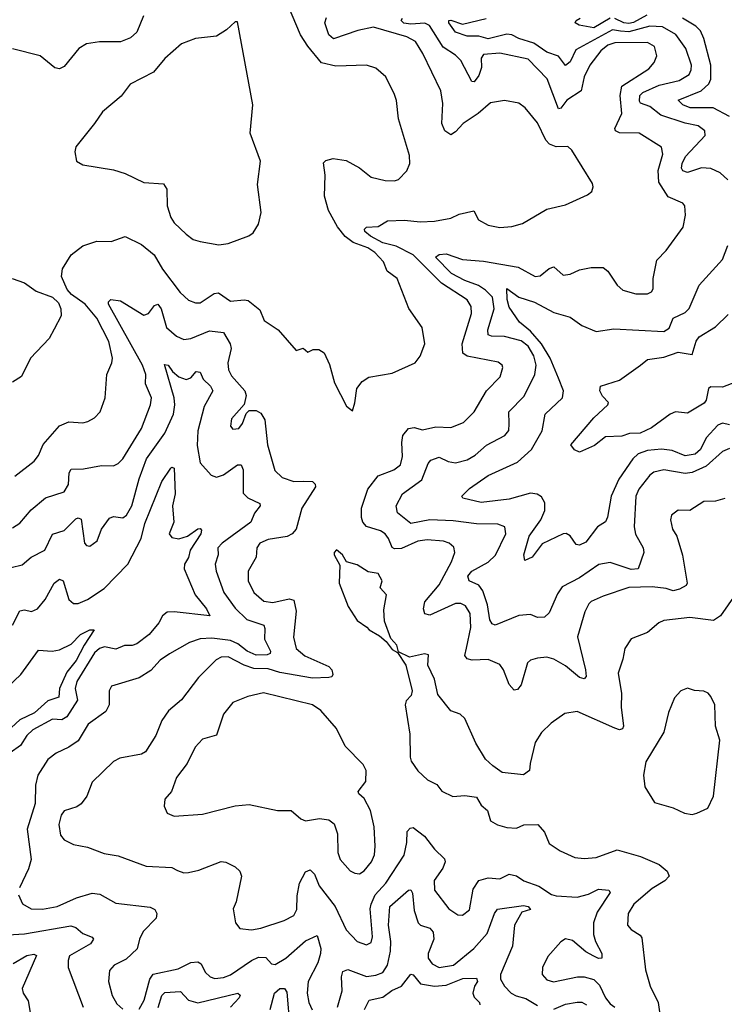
# Model space of a CAD drawing. Extents: x 1268547 to 1425625, y 515768 to 616754.
# Tile 480 of 507: x 1381045 to 1384053, y 598968 to 603169. Entities that reach past the tile are written whole.
import ezdxf

# ---------------------------------------------------------------- set-up
doc = ezdxf.new("R2010")
doc.units = 0

msp = doc.modelspace()

# ---------------------------------------------------------------- linework, layer by layer
at = {"layer": '0CON10XD'}
for points in [[(1381025, 601221.4), (1381107.5, 601285), (1381125, 601308.8), (1381145, 601355.8), (1381215, 601435.6), (1381255, 601453.3), (1381315, 601448.9), (1381336.4, 601453.6), (1381365, 601469.2), (1381389.2, 601495), (1381410, 601555), (1381416.9, 601655), (1381438.9, 601705), (1381441.5, 601725), (1381425.9, 601795), (1381374.8, 601894.8), (1381325, 601954.6), (1381266.7, 601996.7), (1381247.8, 602017.8), (1381223.4, 602073.4), (1381227.5, 602105), (1381264.8, 602165.2), (1381315, 602203.5), (1381374.2, 602224.2), (1381435, 602222), (1381495, 602243.3), (1381565, 602208.7), (1381618.5, 602165), (1381655, 602104.5), (1381730.4, 602005), (1381765, 601971.9), (1381795, 601960.5), (1381815, 601961.2), (1381875, 602000.4), (1381893.8, 602003.8), (1381945, 601967.3), (1382003.3, 601973.3), (1382019.8, 601969.8), (1382070.4, 601930.4), (1382088, 601885), (1382148.8, 601845), (1382225, 601757.5), (1382255, 601766.7), (1382275, 601750), (1382298.3, 601761.7), (1382321.7, 601761.7), (1382345, 601747.5), (1382368.1, 601698.1), (1382388.8, 601618.8), (1382439.3, 601519.3), (1382465, 601500), (1382475.9, 601534.1), (1382483.8, 601595), (1382506.7, 601625), (1382535, 601643.8), (1382635, 601660), (1382733.3, 601705), (1382755, 601733.3), (1382774, 601785), (1382762.5, 601855), (1382706.2, 601936.2), (1382656.5, 602065), (1382613.5, 602095), (1382597.7, 602135), (1382560.9, 602175), (1382531.5, 602195), (1382468.2, 602218.2), (1382433.8, 602243.8), (1382401.6, 602285), (1382363.2, 602355), (1382345.4, 602415), (1382348.9, 602505), (1382341.7, 602558.3), (1382352.1, 602567.9), (1382383.4, 602576.6), (1382438, 602568), (1382495, 602536.9), (1382545, 602497.1), (1382605, 602483.1), (1382645, 602481.5), (1382662.6, 602487.4), (1382696.9, 602523.1), (1382710, 602555), (1382708.9, 602588.9), (1382662.1, 602745), (1382653.4, 602823.4), (1382645, 602850), (1382607.5, 602925), (1382565, 602961.4), (1382525, 602974.3), (1382395, 602970), (1382333.8, 602985), (1382274.9, 603054.9), (1382243.4, 603103.4), (1382193.1, 603225)], [(1381573.5, 603185), (1381544.7, 603115), (1381518.6, 603091.4), (1381475, 603073.8), (1381385, 603074.7), (1381330, 603065), (1381297.8, 603045), (1381235, 602968.8), (1381215, 602958.8), (1381195, 602963.8), (1381132.5, 603015)], [(1383874.6, 600884.6), (1383894.4, 600765), (1383890, 600755), (1383861.4, 600738.6), (1383835, 600732.4), (1383805, 600742.3), (1383745, 600748.3), (1383645, 600745.9), (1383535, 600709.6), (1383485, 600686.7), (1383475, 600675.8), (1383457.8, 600642.2), (1383425.5, 600535), (1383460, 600395), (1383463.1, 600366.9), (1383455, 600355.8), (1383435, 600362.3), (1383375, 600412.2), (1383325, 600440.6), (1383295, 600448.8), (1383255.9, 600444.1), (1383225, 600436.2), (1383212.1, 600425), (1383185, 600330), (1383169.8, 600310.2), (1383155, 600308.6), (1383135, 600332.5), (1383110.4, 600395), (1383095, 600416.9), (1383045, 600438.7), (1382975.8, 600435.8), (1382955, 600441.8), (1382945.3, 600455.3), (1382952.8, 600487.2), (1382971.3, 600575), (1382967.4, 600635), (1382948.2, 600668.2), (1382928.1, 600678.1), (1382905, 600678.3), (1382795, 600628.2), (1382775, 600634.2), (1382768.5, 600655), (1382774.4, 600685), (1382835, 600757.5), (1382888.8, 600855), (1382902.1, 600895), (1382897.9, 600917.9), (1382878.6, 600935), (1382854.2, 600944.2), (1382785, 600949.3), (1382745, 600943.1), (1382675, 600912.5), (1382645, 600910.7), (1382635, 600916.7), (1382619.7, 600955), (1382604.8, 600974.8), (1382585, 600987.5), (1382525, 601006.9), (1382510, 601025), (1382504, 601045), (1382504.7, 601085), (1382530.7, 601165), (1382575, 601221.8), (1382641.5, 601248.5), (1382670.3, 601269.7), (1382679.1, 601305), (1382675.7, 601365), (1382680.5, 601395), (1382705, 601424.6), (1382728.3, 601428.3), (1382765, 601418.9), (1382821.8, 601431.8), (1382885, 601428.2), (1382939.9, 601450.1), (1382985.5, 601495), (1383037.5, 601585), (1383095.5, 601645), (1383106.7, 601685), (1383104.3, 601695), (1383087.6, 601707.6), (1382955, 601733.4), (1382936.3, 601746.4), (1382933.8, 601785), (1382973.2, 601915), (1382972.1, 601945), (1382955, 601973.3), (1382845, 602044.2), (1382724.5, 602165), (1382651.6, 602201.6), (1382595, 602216.4), (1382542.1, 602245), (1382518.8, 602265), (1382516.9, 602275), (1382525, 602283.1), (1382575, 602286.2), (1382615, 602310.9), (1382687.1, 602312.9), (1382755, 602306.5), (1382815, 602309.6), (1382885, 602322.1), (1382921.2, 602338.8), (1382983, 602353), (1383003.8, 602315), (1383045, 602291.9), (1383095, 602282.2), (1383145, 602286.7), (1383191.7, 602298.3), (1383295, 602360.8), (1383375, 602379.2), (1383469.2, 602420.8), (1383486.7, 602435), (1383493.3, 602455), (1383489.5, 602469.5), (1383402.4, 602612.4), (1383385, 602627.1), (1383335, 602626), (1383307.1, 602637.1), (1383291.5, 602655), (1383255, 602728.6), (1383202.2, 602792.2), (1383175, 602812.9), (1383115, 602824.4), (1383055, 602813.3), (1383002.1, 602767.9), (1382937.8, 602725), (1382905, 602690), (1382885, 602677.5), (1382859.2, 602695), (1382846.9, 602725), (1382850.6, 602810.6), (1382842.5, 602865), (1382766.2, 603025), (1382735, 603075.4), (1382697.5, 603095), (1382555, 603136.5), (1382487.9, 603122.1), (1382385, 603086.7), (1382365, 603103.8), (1382346.9, 603155), (1382355, 603178)], [(1384075, 601339.3), (1384045, 601326.7), (1383975.7, 601264.3), (1383915, 601236.8), (1383885, 601232.8), (1383795, 601248.1), (1383752.1, 601237.9), (1383734.6, 601225), (1383687.7, 601165), (1383674.3, 601135), (1383667.4, 601005), (1383674, 600974), (1383706.2, 600915), (1383708.8, 600895), (1383684.3, 600825), (1383655, 600823), (1383565, 600853), (1383516.4, 600843.6), (1383435, 600786.7), (1383361.2, 600748.8), (1383340.7, 600719.3), (1383305, 600637.5), (1383285, 600619.4), (1383255, 600618.6), (1383225, 600631.1), (1383175, 600626.1), (1383075, 600585.6), (1383061.5, 600591.5), (1383051.8, 600608.2), (1383042, 600672), (1383022.4, 600732.4), (1383005, 600755.4), (1382962.9, 600775), (1382957.9, 600795), (1382975.5, 600815), (1383045, 600854.2), (1383075.9, 600884.1), (1383119.6, 600975), (1383115.7, 601005), (1383085.9, 601015.9), (1382995, 601016.9), (1382895, 601030.4), (1382795, 601034.3), (1382715, 601019.3), (1382657.9, 601065), (1382651.3, 601095), (1382679.1, 601145), (1382761.1, 601205), (1382789.2, 601275), (1382800.6, 601289.4), (1382835, 601301.8), (1382873.7, 601283.7), (1382905, 601278.2), (1382955, 601290.6), (1382989.2, 601310.8), (1383037.3, 601352.7), (1383115.8, 601395), (1383133.5, 601416.5), (1383134.6, 601444.6), (1383133.1, 601495), (1383198, 601562), (1383244.1, 601655), (1383249.4, 601695), (1383239, 601735), (1383215, 601775.3), (1383185, 601798), (1383115, 601816.2), (1383058.7, 601818.7), (1383044.3, 601824.3), (1383043.5, 601845), (1383071, 601935), (1383063.2, 601985), (1383033.6, 602015), (1383003, 602035), (1382945, 602055.1), (1382887.8, 602085), (1382819.3, 602155), (1382835, 602167.3), (1382865, 602169.4), (1382935, 602144.7), (1383025, 602138.1), (1383172.8, 602112.8), (1383245, 602072.3), (1383267.1, 602075), (1383305, 602106.5), (1383324.3, 602114.3), (1383365, 602079.2), (1383395, 602083.1), (1383435, 602100.6), (1383485, 602111.4), (1383535, 602110.8), (1383555, 602096), (1383595.5, 602035.5), (1383618.8, 602015), (1383675, 601999.4), (1383725, 601998.6), (1383742.2, 602007.8), (1383749.1, 602020.9), (1383748.9, 602065), (1383765, 602142), (1383805, 602183.8), (1383876.6, 602283.4), (1383887.1, 602335), (1383884, 602375), (1383875.4, 602385.4), (1383812.6, 602412.6), (1383773.5, 602475), (1383770.2, 602525), (1383790.6, 602595), (1383784, 602624), (1383688.8, 602685), (1383605.3, 602685.3), (1383587.8, 602695), (1383585.4, 602705), (1383615, 602768.8), (1383608, 602845), (1383615, 602884.5), (1383730.8, 602959.2), (1383753.5, 602986.5), (1383764.5, 603014.5), (1383754.1, 603054.1), (1383725, 603071.8), (1383585, 603070.3), (1383555, 603059.8), (1383525.2, 603035), (1383478.7, 602975), (1383454.2, 602925), (1383441.3, 602865), (1383380.4, 602825), (1383355, 602790.6), (1383345, 602788.6), (1383296.2, 602916.2), (1383215, 603000.5), (1383095, 603026.1), (1383025, 603020), (1383015.4, 603005), (1383016.3, 602965), (1383005, 602930.5), (1382985, 602903.8), (1382975.5, 602905.5), (1382927.7, 602995), (1382905, 603017.4), (1382851.9, 603051.9), (1382793.8, 603143.8), (1382775, 603153.3), (1382715, 603149.6), (1382685, 603154.1), (1382672.7, 603165), (1382678.6, 603175)], [(1383564.8, 603175.2), (1383495, 603134.2), (1383433.3, 603145), (1383416.2, 603155), (1383420, 603165), (1383437.5, 603175)], [(1383721.6, 603188.4), (1383665, 603156.2), (1383645, 603151.6), (1383623.3, 603155), (1383585, 603174.3)], [(1381895, 602208.6), (1381935, 602214.2), (1382023, 602247), (1382040.9, 602259.1), (1382064.4, 602295.6), (1382075.7, 602345.7), (1382059.4, 602465), (1382072.9, 602565), (1382029.4, 602685), (1382040.6, 602805), (1381975, 603160), (1381965, 603160), (1381927.5, 603125), (1381885, 603098), (1381795, 603088.8), (1381735, 603066.2), (1381665, 603002.9), (1381615.8, 602945), (1381516.4, 602893.6), (1381477.9, 602842.1), (1381398, 602775), (1381364.5, 602725.5), (1381284.1, 602625.9), (1381280, 602605), (1381287.5, 602565), (1381315, 602550), (1381445, 602528), (1381495, 602512.9), (1381574.4, 602474.4), (1381658.3, 602468.3), (1381672.5, 602445), (1381674.4, 602375), (1381690.6, 602325), (1381705, 602302.5), (1381755, 602252.9), (1381785, 602231.4), (1381815, 602222.5), (1381895, 602208.6)], [(1384068, 602485), (1384035, 602515.8), (1383995, 602533.8), (1383955, 602537), (1383895, 602516.7), (1383875, 602524), (1383869.4, 602535), (1383872.1, 602555), (1383887.3, 602585), (1383971.5, 602675), (1383970, 602695), (1383941.4, 602715), (1383885, 602726.7), (1383781.7, 602761.7), (1383735, 602798.4), (1383695, 602812.1), (1383690.6, 602820.6), (1383692.1, 602845), (1383705, 602857.8), (1383775, 602889.1), (1383860.4, 602909.6), (1383902.3, 602935), (1383911.6, 602955), (1383912.5, 602975), (1383888.4, 603045), (1383845.3, 603105), (1383788.7, 603138.7), (1383735, 603141.1), (1383645, 603116.8), (1383609.3, 603119.3), (1383575, 603124.9), (1383419.4, 603040.6), (1383395, 602989.2), (1383375, 602973.1), (1383345, 603013.4), (1383295, 603029.5), (1383239.1, 603069.1), (1383175, 603088.6), (1383145, 603104), (1383125, 603106.7), (1383045, 603087.5), (1383005, 603098.2), (1382955, 603098.6), (1382905.4, 603115), (1382876.5, 603155), (1382876.2, 603165), (1382885, 603166.8), (1382935, 603149.6), (1383036.5, 603173.5)], [(1383907, 602793), (1383875, 602804.8), (1383855.6, 602825), (1383954.1, 602865), (1383987, 602895), (1383995.2, 602915), (1383994.5, 602975), (1383965, 603088.6), (1383950.9, 603120.9), (1383930.4, 603140.4), (1383874.6, 603174.6)], [(1381132.5, 603015), (1381015, 603044.4)], [(1384075.2, 602755), (1384005, 602792.1), (1383907, 602793)], [(1384075, 601440.3), (1384045, 601446.8), (1384025, 601438.8), (1383974.8, 601385.2), (1383950.7, 601335), (1383928.1, 601315), (1383885, 601308.1), (1383830.6, 601330.6), (1383785, 601336), (1383725, 601330.4), (1383685, 601315.8), (1383661.8, 601295), (1383602.2, 601207.8), (1383570.4, 601135), (1383554.6, 601045.4), (1383545, 601025.8), (1383510.8, 601005), (1383461.2, 600938.8), (1383435, 600926.2), (1383419.6, 600929.6), (1383395, 600965.8), (1383377, 600977), (1383365, 600975.6), (1383275, 600932.5), (1383231.9, 600875), (1383201.7, 600861.7), (1383196.8, 600885), (1383219.2, 600965), (1383269.7, 601035), (1383286.7, 601075), (1383287, 601107), (1383272.8, 601132.8), (1383254.4, 601144.4), (1383225, 601148.7), (1383135, 601122.3), (1383015, 601108.8), (1382937, 601127), (1382932.5, 601135), (1382965, 601168.1), (1383045, 601223.1), (1383169.7, 601280.3), (1383230, 601335), (1383275.8, 601415), (1383287.9, 601485), (1383362.1, 601555), (1383365.9, 601585), (1383345, 601638.5), (1383310, 601725), (1383272.9, 601785), (1383225, 601839.8), (1383178.5, 601878.5), (1383135, 601941.4), (1383125.2, 601974.8), (1383125, 602021.1), (1383175, 601984.7), (1383242.8, 601962.8), (1383325, 601919.6), (1383395, 601899.5), (1383445, 601863.1), (1383505, 601837.5), (1383581.1, 601848.9), (1383795, 601837.8), (1383817.4, 601852.6), (1383835, 601895.5), (1383885, 601918.6), (1383903, 601937), (1383944.7, 602035.3), (1384045.4, 602145), (1384067.5, 602205)], [(1381013.3, 602065), (1381065, 602045.8), (1381115, 602010), (1381184.6, 601984.6), (1381210.3, 601960.3), (1381220.8, 601935), (1381221.4, 601905), (1381192.4, 601847.6), (1381171.3, 601808.7), (1381090.6, 601725), (1381053.4, 601646.6), (1381015, 601622.5)], [(1381015, 601000), (1381045, 601020.5), (1381093.4, 601076.6), (1381155, 601127.9), (1381235.3, 601154.7), (1381254, 601185), (1381256.9, 601235), (1381265, 601250.6), (1381317.9, 601252.1), (1381393.8, 601266.2), (1381445, 601265.6), (1381465, 601274.4), (1381485.7, 601294.3), (1381564.7, 601425), (1381603.2, 601525), (1381607.3, 601555), (1381582.5, 601615), (1381582.9, 601655), (1381569, 601695), (1381424.7, 601955), (1381424.6, 601965.4), (1381434.6, 601975.4), (1381475, 601969.7), (1381575, 601907.7), (1381595, 601914.6), (1381620.4, 601949.6), (1381635, 601954.3), (1381649.6, 601935), (1381671.6, 601855), (1381715, 601817.8), (1381745, 601804), (1381775, 601808.4), (1381855, 601840.9), (1381915, 601833.5), (1381943.3, 601785), (1381948.4, 601765), (1381933.3, 601705), (1381935.8, 601675), (1381949.2, 601649.2), (1382005.5, 601585), (1382012.1, 601565), (1382003.4, 601526.6), (1381949.2, 601465), (1381944.4, 601434.4), (1381955, 601420.8), (1381980.8, 601425), (1381995.6, 601445), (1382011.4, 601488.6), (1382025, 601501.2), (1382055, 601500.8), (1382075, 601489.2), (1382090.8, 601460.8), (1382102.7, 601355), (1382134.2, 601245), (1382165.4, 601215.4), (1382215, 601198.8), (1382255, 601199.5), (1382295, 601197.9), (1382306.9, 601186.9), (1382308.2, 601175), (1382249.4, 601085), (1382224.7, 600995), (1382207.7, 600975), (1382186.3, 600963.7), (1382105, 600951.4), (1382069.4, 600935), (1382057.8, 600915), (1382054.4, 600875), (1382020.4, 600815), (1382020, 600775), (1382044.4, 600724.4), (1382087.7, 600687.7), (1382125, 600682.2), (1382195, 600697.6), (1382215, 600691.9), (1382225.3, 600644.7), (1382214, 600534), (1382225, 600485.8), (1382262.2, 600455), (1382365, 600409.5), (1382377.8, 600395), (1382382, 600375), (1382376.7, 600365), (1382365, 600361.4), (1382295, 600359.2), (1382155, 600383.6), (1382105, 600398.6), (1382045, 600400.8), (1382003.8, 600415), (1381935, 600450.5), (1381905, 600448.2), (1381883.1, 600436.9), (1381808.7, 600361.3), (1381735, 600267.1), (1381680.8, 600219.2), (1381651.5, 600178.5), (1381626.2, 600115), (1381582.2, 600045), (1381565, 600034.6), (1381472, 600018), (1381445, 600004.2), (1381354.3, 599915), (1381331.1, 599855), (1381307.3, 599822.7), (1381289.2, 599810.8), (1381235, 599792.5), (1381221.5, 599775), (1381212.7, 599735), (1381219.7, 599689.7), (1381235, 599670), (1381275, 599649.4), (1381335, 599638.1), (1381405, 599610.8), (1381465, 599600.8), (1381585, 599556.9), (1381695, 599551.2), (1381718.6, 599538.6), (1381745, 599528.6), (1381765, 599530), (1381809.5, 599540.5), (1381905, 599577.5), (1381925, 599574.4), (1381965, 599554.3), (1381984.3, 599535), (1381991.9, 599515), (1381968.6, 599405), (1381956.2, 599375), (1381965.9, 599315.9), (1381985, 599291.2), (1382035, 599285.6), (1382075, 599292.7), (1382173.3, 599325), (1382215, 599347.1), (1382228, 599372), (1382229.5, 599430.5), (1382239.4, 599485), (1382265, 599532.9), (1382285, 599541.1), (1382303, 599523), (1382322.9, 599472.9), (1382391.4, 599385), (1382438.5, 599285), (1382485.9, 599235.9), (1382525, 599220.9), (1382545, 599231.4), (1382550.5, 599255), (1382541.5, 599375), (1382544.8, 599395), (1382561.9, 599435), (1382608.3, 599485)], [(1384156.1, 601643.9), (1384045, 601601.2), (1383995, 601602.5), (1383985.6, 601594.4), (1383975.4, 601545), (1383967.1, 601532.9), (1383895, 601490), (1383845, 601495.7), (1383821.2, 601485), (1383742.5, 601427.5), (1383692.9, 601405), (1383647.6, 601402.4), (1383615, 601391.3), (1383545, 601389.3), (1383498.6, 601351.4), (1383435, 601323.8), (1383413.6, 601333.6), (1383397.5, 601355), (1383495, 601469.5), (1383556, 601525), (1383558, 601535), (1383532.4, 601562.4), (1383521.4, 601585), (1383523.8, 601605), (1383605, 601630.5), (1383695.4, 601695), (1383725, 601718.2), (1383795, 601728), (1383855, 601750.2), (1383915, 601739.5), (1383933.1, 601796.9), (1383944.7, 601815), (1384015, 601858.2), (1384069.3, 601910.7)], [(1381008.6, 600831.4), (1381055, 600843.3), (1381094.3, 600875.7), (1381152.9, 600905), (1381185, 600973.1), (1381235, 600989.2), (1381285, 601038.8), (1381295, 601043.1), (1381307.6, 601037.6), (1381321.9, 600935), (1381330, 600925), (1381345, 600922), (1381375.5, 600944.5), (1381394.4, 600995), (1381427.7, 601042.3), (1381445, 601048.5), (1381485, 601043.8), (1381500.9, 601055), (1381523.8, 601095), (1381555, 601210), (1381586.2, 601295), (1381664.7, 601405), (1381701.4, 601485), (1381707.5, 601525), (1381704.8, 601555), (1381662.8, 601697.2), (1381678.1, 601695), (1381697.8, 601667.8), (1381724.5, 601645), (1381755, 601634.1), (1381775, 601641.1), (1381797.7, 601667.7), (1381815, 601664.2), (1381828.5, 601635), (1381860, 601605), (1381868.9, 601585), (1381832.5, 601517.5), (1381805.5, 601414.5), (1381802.3, 601352.3), (1381815, 601278), (1381862.9, 601225), (1381885, 601216.5), (1381915, 601227.3), (1381975, 601269.1), (1381989.8, 601269.8), (1381998.4, 601248.4), (1381998.7, 601148.7), (1382019, 601129), (1382070, 601105), (1382071.4, 601095), (1382046.7, 601063.3), (1382031.1, 601025), (1381909.6, 600935), (1381891.2, 600915), (1381891.8, 600885), (1381880, 600845), (1381883.3, 600815), (1381916.5, 600725), (1381965, 600657.5), (1382015, 600609.2), (1382086.5, 600585), (1382091.3, 600571.3), (1382089.7, 600525), (1382115.8, 600474.2), (1382114.5, 600465), (1382101.2, 600458.8), (1382055, 600457.7), (1382015.4, 600474.6), (1381975.5, 600505.5), (1381945, 600520.3), (1381865, 600529.8), (1381815, 600527.4), (1381769.2, 600510.8), (1381685, 600463.5), (1381644.1, 600435.9), (1381605, 600392.5), (1381555, 600361.1), (1381436.2, 600325), (1381426.9, 600305), (1381427.5, 600245), (1381412.7, 600217.3), (1381337.8, 600162.2), (1381295, 600091.3), (1381255, 600064.6), (1381200.8, 600039.2), (1381165, 600011.9), (1381122.5, 599945), (1381112.6, 599902.6), (1381111.5, 599825), (1381077.3, 599715), (1381094.5, 599585), (1381082.7, 599545), (1381043.6, 599465)], [(1381014.4, 600585), (1381045, 600646.9), (1381065, 600650.4), (1381095, 600643.9), (1381121.1, 600655), (1381153.2, 600695), (1381192.7, 600765), (1381215, 600781.1), (1381230.6, 600775), (1381254.7, 600694.7), (1381275, 600677.3), (1381295, 600677.7), (1381335, 600694.6), (1381405, 600742.3), (1381506.2, 600845), (1381562.9, 600955), (1381578.7, 601018.7), (1381651.7, 601198.3), (1381690.6, 601255), (1381695, 601259.4), (1381703.8, 601255), (1381709.2, 601145), (1381697.1, 601095), (1381702.4, 601025), (1381682.5, 600975), (1381695, 600959.4), (1381723.7, 600953.7), (1381761.4, 600965), (1381805, 600996.2), (1381815, 600997.8), (1381820.7, 600990.7), (1381818.5, 600975), (1381773.3, 600905), (1381765.9, 600874.1), (1381748.2, 600845), (1381746.4, 600825), (1381794.6, 600715), (1381842.7, 600655), (1381856, 600625), (1381705, 600642.1), (1381675, 600640.5), (1381655.3, 600624.7), (1381638.8, 600595), (1381597.3, 600545), (1381544.8, 600505.2), (1381525, 600497.8), (1381491.9, 600498.1), (1381455, 600483.3), (1381407, 600493), (1381385, 600486.1), (1381365, 600467.5), (1381288.6, 600345), (1381281.2, 600315), (1381291.7, 600265), (1381245.8, 600194.1), (1381225, 600181.9), (1381185, 600184.1), (1381101.8, 600138.2), (1381076.1, 600113.9), (1381047.8, 600072.2), (1381005, 600040)], [(1384054.2, 601125.8), (1384015, 601114.2), (1383965, 601112.5), (1383905, 601074.2), (1383855, 601075.8), (1383827.5, 601055), (1383823.1, 601035), (1383832.2, 600995), (1383849.4, 600965), (1383874.6, 600884.6)], [(1384101.7, 600718.3), (1384036.5, 600625), (1384006.2, 600605), (1383905, 600617.5), (1383794.4, 600605.6), (1383772.5, 600595), (1383725, 600554), (1383655, 600526.9), (1383627.8, 600485), (1383619.8, 600440.2), (1383598.9, 600381.1), (1383613.5, 600293.5), (1383613, 600235), (1383622.5, 600155), (1383617.5, 600142.5), (1383605, 600138.5), (1383585, 600145.4), (1383425, 600217.5), (1383371.9, 600208.1), (1383313.2, 600166.8), (1383272.8, 600127.2), (1383245.6, 600084.4), (1383224.3, 599995.7), (1383221.2, 599965), (1383195, 599946.2), (1383105, 599956.9), (1383064.3, 599985), (1383034, 600014), (1382992.1, 600082.1), (1382945, 600186.7), (1382925, 600206.2), (1382885, 600220), (1382829.3, 600289.3), (1382816, 600355), (1382786.7, 600415), (1382789.3, 600459.3), (1382772.5, 600462.5), (1382709.3, 600449.3), (1382661.7, 600471.7), (1382655, 600500), (1382628.8, 600528.8), (1382602.4, 600602.4), (1382599.5, 600650.5), (1382611.2, 600715), (1382583.3, 600745), (1382592.5, 600775), (1382575.6, 600805), (1382532.2, 600812.2), (1382485, 600842.5), (1382440, 600855), (1382422.5, 600885), (1382397, 600907), (1382387.5, 600895), (1382387.5, 600885), (1382411.7, 600841.7), (1382408, 600765), (1382447.5, 600665), (1382486.2, 600605), (1382527, 600577), (1382536.7, 600565), (1382580.3, 600540.3), (1382610, 600515), (1382635, 600481.2), (1382658.3, 600468.3), (1382693.8, 600415), (1382720, 600305), (1382716.7, 600285), (1382695, 600262.5), (1382690.8, 600245), (1382709.7, 600119.7), (1382711.7, 600021.7), (1382716.2, 600005), (1382744.4, 599964.4), (1382786.2, 599925), (1382825, 599906), (1382847.5, 599877.5), (1382894.2, 599854.2), (1382945, 599858.6), (1382995, 599851.2), (1383015, 599817.5), (1383042.5, 599795), (1383055, 599750), (1383084, 599734), (1383125, 599722.2), (1383165, 599719.2), (1383197, 599733), (1383256.7, 599735), (1383285, 599702.5), (1383305, 599653.8), (1383351.7, 599621.7), (1383414.5, 599594.5), (1383455, 599589.4), (1383505, 599594.3), (1383595, 599626.5), (1383695, 599598.5), (1383775, 599563.6), (1383808.9, 599535), (1383816.7, 599515), (1383798.5, 599495), (1383745, 599462.1), (1383666.9, 599395), (1383642.5, 599355), (1383640, 599305), (1383655, 599286.2), (1383693.2, 599263.2), (1383700.5, 599250.5), (1383716.2, 599115), (1383736.7, 599045), (1383770.7, 598975), (1383775.6, 598935)], [(1380903.9, 600236.1), (1381049.6, 600375), (1381125, 600478.1), (1381184.1, 600474.1), (1381215, 600479.5), (1381265, 600504.6), (1381305, 600545.6), (1381344.6, 600565.4), (1381363.3, 600565), (1381320.1, 600499.9), (1381286.6, 600435), (1381245.7, 600385), (1381215.1, 600315), (1381212.2, 600277.8), (1381165, 600262.4), (1381108.8, 600211.2), (1381045, 600181.8), (1380955, 600099)], [(1382495, 599524.4), (1382515, 599536.9), (1382546.8, 599575), (1382559.2, 599605), (1382562.6, 599642.6), (1382558.6, 599725), (1382542, 599795), (1382516, 599845), (1382493.3, 599865), (1382490, 599875), (1382522.1, 599917.9), (1382524.3, 599965), (1382511.3, 599991.3), (1382435, 600069.2), (1382396.7, 600145), (1382331.1, 600221.1), (1382295, 600245.5), (1382085, 600296.5), (1382018.7, 600281.3), (1381955, 600255.8), (1381915.6, 600205), (1381884.4, 600115.6), (1381825, 600098.5), (1381794.2, 600065), (1381759.2, 599995), (1381714.3, 599935), (1381692.5, 599875), (1381665, 599842.5), (1381662.3, 599812.3), (1381675, 599783.8), (1381705, 599770), (1381825, 599779.4), (1381965, 599814.3), (1382025, 599820), (1382145, 599794), (1382203.9, 599793.9), (1382245, 599758.8), (1382265, 599750.8), (1382325, 599760), (1382365, 599754), (1382387, 599737), (1382401.4, 599695), (1382402.3, 599615), (1382412.5, 599585), (1382455, 599537.5), (1382475, 599526.5), (1382495, 599524.4)], [(1383915, 599777.5), (1383935, 599782.9), (1383982, 599805), (1384006.9, 599855), (1384033.3, 600095), (1384015.5, 600155), (1384012.9, 600245), (1383995, 600281.2), (1383983.8, 600295), (1383965, 600303.1), (1383925, 600306.9), (1383895, 600316.9), (1383866.7, 600305), (1383840, 600275), (1383815, 600212.5), (1383795, 600128.8), (1383718.3, 600001.7), (1383707.5, 599945), (1383714, 599895), (1383755, 599828.8), (1383835, 599805.8), (1383883, 599783), (1383915, 599777.5)], [(1382608.3, 599485), (1382685.5, 599604.5), (1382697.6, 599657.6), (1382699.6, 599705), (1382711.2, 599718.8), (1382725, 599721.9), (1382772.9, 599685), (1382815, 599628.9), (1382857.6, 599587.6), (1382860.5, 599575), (1382851.1, 599548.9), (1382814.7, 599495.3), (1382816.2, 599455), (1382877.3, 599375), (1382915, 599349.4), (1382935, 599348), (1382965, 599371.2), (1382981.2, 599458.8), (1383004.8, 599495.2), (1383045, 599506.7), (1383095, 599503.4), (1383135, 599523.3), (1383165, 599516), (1383197.5, 599495), (1383261, 599471), (1383315, 599435.9), (1383335, 599430), (1383425, 599424.2), (1383472.6, 599437.4), (1383515, 599458.4), (1383560, 599455), (1383565.7, 599445), (1383510.6, 599360.6), (1383494.4, 599315.6), (1383494.8, 599264.8), (1383502.4, 599235), (1383530.5, 599185), (1383530, 599165), (1383515, 599162.9), (1383495, 599172.3), (1383461.5, 599191.5), (1383405, 599240), (1383375, 599247.3), (1383355.3, 599234.7), (1383299.1, 599170.9), (1383277.1, 599125), (1383275.8, 599095), (1383295, 599072.5), (1383323.4, 599063.4), (1383425.8, 599084.2), (1383455, 599084.7), (1383495, 599074), (1383519.7, 599049.7), (1383545.7, 598995.7), (1383565, 598969.7), (1383585, 598955.7)], [(1381039.6, 599435), (1381056.6, 599396.6), (1381093.8, 599375), (1381142.9, 599372.9), (1381205, 599384.8), (1381287.8, 599422.2), (1381355, 599441.3), (1381386.9, 599436.9), (1381455, 599399.6), (1381602.1, 599382.1), (1381621.5, 599371.5), (1381630, 599355), (1381626.9, 599335), (1381572.3, 599277.7), (1381556.1, 599245), (1381546.2, 599203.8), (1381499.8, 599160.2), (1381448.6, 599135), (1381428.5, 599111.5), (1381423.4, 599065), (1381440.3, 599005), (1381460.3, 598970.3), (1381485, 598946.2)], [(1382402.2, 598955), (1382422.2, 599025), (1382418.8, 599085), (1382425, 599108.1), (1382445, 599116), (1382525, 599086.6), (1382565, 599091.4), (1382595, 599104), (1382614.3, 599135), (1382628.4, 599195), (1382629.4, 599235), (1382619.5, 599305), (1382625.3, 599384.7), (1382705, 599454.4), (1382715, 599455.7), (1382721.5, 599441.5), (1382728.4, 599368.4), (1382745.3, 599315.3), (1382755.3, 599305.3), (1382795, 599292.7), (1382810, 599275), (1382812.8, 599245), (1382788.8, 599185), (1382788.8, 599165), (1382805, 599140.8), (1382835, 599124.7), (1382896.4, 599135), (1382984.1, 599205), (1383039.8, 599270.2), (1383071.2, 599355), (1383085, 599374.2), (1383195, 599389.5), (1383215, 599385.4), (1383225, 599372.5), (1383188.9, 599361.1), (1383156.5, 599305), (1383148.6, 599215), (1383097.8, 599095), (1383097.5, 599075), (1383114.1, 599045), (1383143.2, 599015), (1383164.2, 599004.2), (1383205, 598991.9), (1383255, 598962)], [(1380994.7, 599264.7), (1381065, 599268), (1381263.1, 599303.1), (1381285, 599295.6), (1381315, 599270), (1381355, 599254), (1381360.6, 599245), (1381346.9, 599225), (1381258.2, 599175), (1381251.5, 599155), (1381251.9, 599125), (1381315.6, 598955)], [(1381555, 598946.5), (1381576.9, 598985), (1381600.2, 599075), (1381614.5, 599095.5), (1381720.8, 599119.2), (1381775, 599145.3), (1381805, 599148.7), (1381820, 599140), (1381836.5, 599105), (1381857.5, 599085), (1381877.6, 599077.6), (1381915, 599081.4), (1381945, 599093.3), (1382034.9, 599155.1), (1382065, 599168.7), (1382095, 599166.7), (1382120.4, 599140.4), (1382135, 599137.9), (1382180.6, 599165), (1382265, 599238), (1382315, 599261.2), (1382330.7, 599205), (1382328.9, 599185), (1382317.5, 599145), (1382276.9, 599065), (1382272.8, 599015), (1382278.5, 598975), (1382294.1, 598944.1)], [(1381017.6, 599142.4), (1381075, 599175.3), (1381105, 599181.9), (1381116.2, 599176.2), (1381056.2, 599035), (1381060.4, 599015), (1381081.7, 598981.7), (1381092.5, 598915), (1381070, 598875), (1381035, 598843.3)], [(1382516.9, 598945), (1382536.9, 598985), (1382595, 598998.6), (1382634, 599026), (1382675, 599044.8), (1382715, 599096), (1382725, 599093.1), (1382755.6, 599055), (1382815, 599045.2), (1382865, 599049.6), (1382937.2, 599077.2), (1382995, 599079.2), (1382998.8, 599065), (1382985.7, 599044.3), (1382979.5, 599015), (1382985, 598998.5), (1383007.5, 598975), (1383008.5, 598965)], [(1381636.6, 598953.4), (1381651.9, 599005), (1381665, 599018.6), (1381731.9, 599021.9), (1381765.5, 598985), (1381805, 598974.4), (1381975.8, 599015.8), (1381986, 599006), (1381982.3, 598995), (1381945.4, 598954.7)], [(1382113.8, 598945), (1382133.3, 599015), (1382155, 599034.6), (1382175, 599035.6), (1382185, 599020), (1382198.1, 598868.1)], [(1383325, 598946.9), (1383375, 598967.8), (1383425, 598977.3), (1383445, 598976.5), (1383465, 598966)]]:
    msp.add_lwpolyline(points, dxfattribs=at)

doc.saveas('drawing.dxf')
